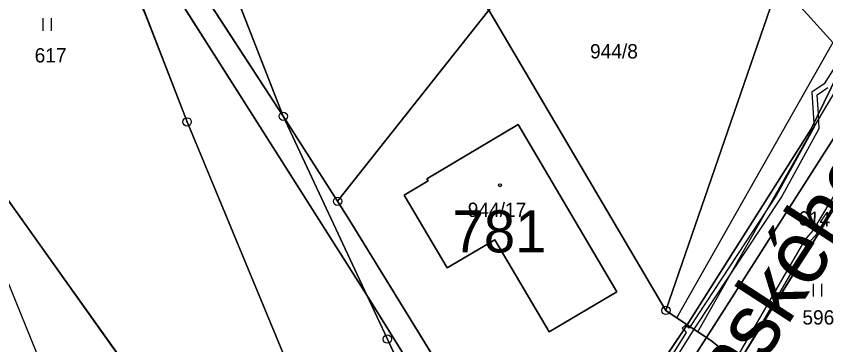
# Model space of a CAD drawing. Extents: x -689422 to -685210, y -987725 to -982160.
# Drawn here: x -687641.4 to -687545.1, y -985524.1 to -985485 of the extents above; entities that cross this region are included whole.
import ezdxf

# ---------------------------------------------------------------- set-up
doc = ezdxf.new("R2010")
doc.units = 0
for name, color, linetype in [('KN_Budovy', 7, 'Continuous'), ('KN_Budovy_cisla_domovni', 7, 'Continuous'), ('KN_Hranice_parcel', 7, 'Continuous'), ('KN_Parcelni cisla', 7, 'Continuous'), ('KN_Polygon parcely', 7, 'Continuous'), ('KN_Popisy_pomistni nazvy nazvy ulic', 7, 'Continuous'), ('KN_Pozemkove predmety', 7, 'Continuous'), ('KN_POZEMKY_ORNA PUDA', 7, 'Continuous'), ('KN_POZEMKY_OSTATNI PLOCHA', 7, 'Continuous'), ('KN_POZEMKY_TTP', 7, 'Continuous'), ('KN_POZEMKY_ZAHRADA', 7, 'Continuous'), ('KN_POZEMKY_ZASTAVENA PLOCHA', 7, 'Continuous'), ('KN_VYUZITI_17_ostatni plocha_ostatni komunikace', 7, 'Continuous'), ('KN_Věcná břemena k části', 7, 'Continuous'), ('KN_Značky bodu BP', 7, 'Continuous'), ('KN_Značky budov', 7, 'Continuous'), ('KN_Značky kultur', 7, 'Continuous')]:
    doc.layers.add(name, color=color, linetype=linetype)

msp = doc.modelspace()

# ---------------------------------------------------------------- linework, layer by layer
at = {"layer": 'KN_Budovy'}
msp.add_lwpolyline([(-687569.97, -985517.8), (-687581.71, -985497.91), (-687592.57, -985504.35), (-687592.42, -985504.6), (-687595.29, -985506.29), (-687590.15, -985514.94), (-687584.49, -985511.6), (-687578.02, -985522.56)], close=True, dxfattribs=at)
at = {"layer": 'KN_Hranice_parcel'}
for p, q in [((-687671.62, -985465.89), (-687593.41, -985575.59)), ((-687609.65, -985496.92), (-687619.67, -985471.21)), ((-687551.76, -985484.06), (-687564.14, -985520.01)), ((-687585.22, -985484.27), (-687603.19, -985507.03)), ((-687564.14, -985520.01), (-687585.22, -985484.27)), ((-687555.53, -985526.25), (-687537.03, -985496.36)), ((-687599.7, -985518.21), (-687609.65, -985496.92)), ((-687603.19, -985507.03), (-687609.65, -985496.92)), ((-687580.18, -985549.63), (-687599.7, -985518.21)), ((-687564.14, -985520.01), (-687561.61, -985521.71)), ((-687561.61, -985521.71), (-687578.57, -985547.01)), ((-687559.33, -985523.23), (-687561.61, -985521.71)), ((-687576.61, -985550.21), (-687559.33, -985523.23)), ((-687559.33, -985523.23), (-687558.69, -985523.66)), ((-687558.69, -985523.66), (-687555.53, -985526.25))]:
    msp.add_line(p, q, dxfattribs=at)
for points in [[(-687561.61, -985521.71), (-687546.92, -985498.47), (-687526.07, -985455.68), (-687521.65, -985448.43), (-687526.52, -985442.41)], [(-687609.65, -985496.92), (-687623.54, -985475.53), (-687639.94, -985450.28)], [(-687590.46, -985569.81), (-687592.21, -985566.39), (-687595.89, -985557.7), (-687600.87, -985543.3), (-687606.65, -985532.39), (-687621.09, -985497.58), (-687634, -985464.12)], [(-687599.7, -985518.21), (-687612.17, -985498.55), (-687634, -985464.12)], [(-687535.54, -985493.92), (-687538.61, -985489.55), (-687542.96, -985497.58), (-687559.33, -985523.23)], [(-687592.57, -985504.35), (-687581.71, -985497.91), (-687569.97, -985517.8), (-687578.02, -985522.56), (-687584.49, -985511.6), (-687590.15, -985514.94), (-687595.29, -985506.29), (-687592.42, -985504.6), (-687592.57, -985504.35)], [(-687603.19, -985507.03), (-687601.77, -985509.26), (-687578.57, -985547.01)], [(-687582.18, -985553.83), (-687586.03, -985546.48), (-687590.02, -985539.06), (-687597.27, -985523.42), (-687599.7, -985518.21)]]:
    msp.add_lwpolyline(points, dxfattribs=at)
at = {"layer": 'KN_Polygon parcely'}
for points in [[(-687698.39, -985334.89), (-687690.18, -985350.53), (-687680.11, -985371.33), (-687678.29, -985374.8), (-687668.21, -985394.04), (-687654.21, -985419.73), (-687649.27, -985429.92), (-687644.12, -985440.53), (-687639.94, -985450.28), (-687623.54, -985475.53), (-687609.65, -985496.92), (-687619.67, -985471.21), (-687636.41, -985433.71), (-687638.15, -985429.81), (-687656.35, -985395.74), (-687660.18, -985388.57), (-687673.49, -985362.88), (-687676.04, -985357.61), (-687678.56, -985352.38), (-687688.04, -985332.02)], [(-687526.07, -985455.68), (-687546.92, -985498.47), (-687561.61, -985521.71), (-687559.33, -985523.23), (-687542.96, -985497.58)]]:
    msp.add_lwpolyline(points, dxfattribs=at)
for points in [[(-687606.65, -985532.39), (-687621.09, -985497.58), (-687634, -985464.12), (-687653.53, -985434.91), (-687671.62, -985465.89), (-687593.41, -985575.59), (-687590.46, -985569.81), (-687592.21, -985566.39), (-687595.89, -985557.7), (-687600.87, -985543.3)], [(-687548.76, -985475.35), (-687551.76, -985484.06), (-687564.14, -985520.01), (-687561.61, -985521.71), (-687546.92, -985498.47), (-687526.07, -985455.68), (-687521.65, -985448.43), (-687526.52, -985442.41), (-687531.79, -985450.21), (-687536.13, -985456.65)], [(-687609.65, -985496.92), (-687623.54, -985475.53), (-687639.94, -985450.28), (-687634, -985464.12), (-687612.17, -985498.55), (-687599.7, -985518.21)], [(-687608.61, -985457.01), (-687619.67, -985471.21), (-687609.65, -985496.92), (-687603.19, -985507.03), (-687585.22, -985484.27)], [(-687612.17, -985498.55), (-687634, -985464.12), (-687621.09, -985497.58), (-687606.65, -985532.39), (-687600.87, -985543.3), (-687595.89, -985557.7), (-687592.21, -985566.39), (-687590.46, -985569.81), (-687588.72, -985573.19), (-687580.44, -985557.16), (-687582.18, -985553.83), (-687586.03, -985546.48), (-687590.02, -985539.06), (-687597.27, -985523.42), (-687599.7, -985518.21)], [(-687564.14, -985520.01), (-687551.76, -985484.06), (-687569.24, -985464.04), (-687585.22, -985484.27)], [(-687600.53, -985589.56), (-687593.41, -985575.59), (-687671.62, -985465.89), (-687704.48, -985527.55), (-687626.33, -985627.38)], [(-687585.22, -985484.27), (-687603.19, -985507.03), (-687601.77, -985509.26), (-687578.57, -985547.01), (-687561.61, -985521.71), (-687564.14, -985520.01)], [(-687542.96, -985497.58), (-687559.33, -985523.23), (-687558.69, -985523.66), (-687555.53, -985526.25), (-687537.03, -985496.36), (-687535.54, -985493.92), (-687538.61, -985489.55)], [(-687536.4, -985516.31), (-687543.15, -985512.7), (-687538.2, -985503.61), (-687531.52, -985507.27), (-687529.12, -985502.47), (-687530.42, -985500.75), (-687537.03, -985496.36), (-687555.53, -985526.25), (-687546.15, -985532.74), (-687545.87, -985532.32), (-687549.29, -985529.85), (-687547.59, -985527.33), (-687544.07, -985529.82), (-687536.85, -985517.14)], [(-687603.19, -985507.03), (-687609.65, -985496.92), (-687599.7, -985518.21), (-687580.18, -985549.63), (-687578.2, -985552.81), (-687576.57, -985557.51), (-687574.89, -985555.31), (-687576.61, -985550.21), (-687578.57, -985547.01), (-687601.77, -985509.26)], [(-687592.57, -985504.35), (-687592.42, -985504.6), (-687595.29, -985506.29), (-687590.15, -985514.94), (-687584.49, -985511.6), (-687578.02, -985522.56), (-687569.97, -985517.8), (-687581.71, -985497.91)], [(-687592.57, -985504.35), (-687581.71, -985497.91), (-687569.97, -985517.8), (-687578.02, -985522.56), (-687584.49, -985511.6), (-687590.15, -985514.94), (-687595.29, -985506.29), (-687592.42, -985504.6)], [(-687580.18, -985549.63), (-687599.7, -985518.21), (-687597.27, -985523.42), (-687590.02, -985539.06), (-687586.03, -985546.48), (-687582.18, -985553.83)], [(-687576.61, -985550.21), (-687559.33, -985523.23), (-687561.61, -985521.71), (-687578.57, -985547.01)], [(-687546.28, -985552.71), (-687555.61, -985546.09), (-687562.22, -985541.42), (-687562.81, -985538.55), (-687555.53, -985526.25), (-687558.69, -985523.66), (-687559.33, -985523.23), (-687576.61, -985550.21), (-687574.89, -985555.31), (-687566.61, -985544.43), (-687563.77, -985543.99), (-687534.93, -985564.43), (-687521.31, -985574.08), (-687519.57, -985571.63), (-687528.25, -985565.49), (-687537.73, -985558.77)]]:
    msp.add_lwpolyline(points, close=True, dxfattribs=at)
at = {"layer": 'KN_Pozemkove predmety'}
msp.add_line((-687551.92, -985739.69), (-687642.67, -985515.89), dxfattribs=at)
at = {"layer": 'KN_POZEMKY_ORNA PUDA'}
for p, q in [((-687609.65, -985496.92), (-687619.67, -985471.21)), ((-687551.76, -985484.06), (-687564.14, -985520.01)), ((-687585.22, -985484.27), (-687603.19, -985507.03)), ((-687564.14, -985520.01), (-687585.22, -985484.27)), ((-687603.19, -985507.03), (-687609.65, -985496.92))]:
    msp.add_line(p, q, dxfattribs=at)
at = {"layer": 'KN_POZEMKY_OSTATNI PLOCHA'}
for p, q in [((-687546.92, -985498.47), (-687526.07, -985455.68)), ((-687526.07, -985455.68), (-687546.92, -985498.47)), ((-687612.17, -985498.55), (-687634, -985464.12)), ((-687634, -985464.12), (-687612.17, -985498.55)), ((-687621.09, -985497.58), (-687634, -985464.12)), ((-687619.67, -985471.21), (-687609.65, -985496.92)), ((-687623.54, -985475.53), (-687609.65, -985496.92)), ((-687609.65, -985496.92), (-687623.54, -985475.53)), ((-687564.14, -985520.01), (-687551.76, -985484.06)), ((-687537.03, -985496.36), (-687555.53, -985526.25)), ((-687606.65, -985532.39), (-687621.09, -985497.58)), ((-687609.65, -985496.92), (-687599.7, -985518.21)), ((-687599.7, -985518.21), (-687609.65, -985496.92)), ((-687609.65, -985496.92), (-687603.19, -985507.03)), ((-687542.96, -985497.58), (-687559.33, -985523.23)), ((-687559.33, -985523.23), (-687542.96, -985497.58)), ((-687599.7, -985518.21), (-687612.17, -985498.55)), ((-687612.17, -985498.55), (-687599.7, -985518.21)), ((-687561.61, -985521.71), (-687546.92, -985498.47)), ((-687546.92, -985498.47), (-687561.61, -985521.71)), ((-687603.19, -985507.03), (-687601.77, -985509.26)), ((-687601.77, -985509.26), (-687578.57, -985547.01)), ((-687599.7, -985518.21), (-687597.27, -985523.42)), ((-687580.18, -985549.63), (-687599.7, -985518.21)), ((-687561.61, -985521.71), (-687564.14, -985520.01)), ((-687578.57, -985547.01), (-687561.61, -985521.71)), ((-687559.33, -985523.23), (-687561.61, -985521.71)), ((-687561.61, -985521.71), (-687559.33, -985523.23)), ((-687597.27, -985523.42), (-687590.02, -985539.06)), ((-687559.33, -985523.23), (-687576.61, -985550.21)), ((-687558.69, -985523.66), (-687559.33, -985523.23)), ((-687555.53, -985526.25), (-687558.69, -985523.66))]:
    msp.add_line(p, q, dxfattribs=at)
at = {"layer": 'KN_POZEMKY_TTP'}
for p, q in [((-687634, -985464.12), (-687621.09, -985497.58)), ((-687671.62, -985465.89), (-687593.41, -985575.59)), ((-687593.41, -985575.59), (-687671.62, -985465.89)), ((-687555.53, -985526.25), (-687537.03, -985496.36)), ((-687621.09, -985497.58), (-687606.65, -985532.39)), ((-687599.7, -985518.21), (-687580.18, -985549.63)), ((-687597.27, -985523.42), (-687599.7, -985518.21)), ((-687590.02, -985539.06), (-687597.27, -985523.42)), ((-687576.61, -985550.21), (-687559.33, -985523.23)), ((-687559.33, -985523.23), (-687558.69, -985523.66)), ((-687558.69, -985523.66), (-687555.53, -985526.25))]:
    msp.add_line(p, q, dxfattribs=at)
at = {"layer": 'KN_POZEMKY_ZAHRADA'}
for p, q in [((-687603.19, -985507.03), (-687585.22, -985484.27)), ((-687585.22, -985484.27), (-687564.14, -985520.01)), ((-687581.71, -985497.91), (-687592.57, -985504.35)), ((-687569.97, -985517.8), (-687581.71, -985497.91)), ((-687592.57, -985504.35), (-687592.42, -985504.6)), ((-687592.42, -985504.6), (-687595.29, -985506.29)), ((-687595.29, -985506.29), (-687590.15, -985514.94)), ((-687601.77, -985509.26), (-687603.19, -985507.03)), ((-687578.57, -985547.01), (-687601.77, -985509.26)), ((-687590.15, -985514.94), (-687584.49, -985511.6)), ((-687584.49, -985511.6), (-687578.02, -985522.56)), ((-687578.02, -985522.56), (-687569.97, -985517.8)), ((-687564.14, -985520.01), (-687561.61, -985521.71)), ((-687561.61, -985521.71), (-687578.57, -985547.01))]:
    msp.add_line(p, q, dxfattribs=at)
at = {"layer": 'KN_POZEMKY_ZASTAVENA PLOCHA'}
for p, q in [((-687592.57, -985504.35), (-687581.71, -985497.91)), ((-687581.71, -985497.91), (-687569.97, -985517.8)), ((-687592.42, -985504.6), (-687592.57, -985504.35)), ((-687595.29, -985506.29), (-687592.42, -985504.6)), ((-687590.15, -985514.94), (-687595.29, -985506.29)), ((-687584.49, -985511.6), (-687590.15, -985514.94)), ((-687578.02, -985522.56), (-687584.49, -985511.6)), ((-687569.97, -985517.8), (-687578.02, -985522.56))]:
    msp.add_line(p, q, dxfattribs=at)
at = {"layer": 'KN_VYUZITI_17_ostatni plocha_ostatni komunikace'}
for p, q in [((-687546.92, -985498.47), (-687526.07, -985455.68)), ((-687526.07, -985455.68), (-687546.92, -985498.47)), ((-687612.17, -985498.55), (-687634, -985464.12)), ((-687634, -985464.12), (-687612.17, -985498.55)), ((-687621.09, -985497.58), (-687634, -985464.12)), ((-687619.67, -985471.21), (-687609.65, -985496.92)), ((-687623.54, -985475.53), (-687609.65, -985496.92)), ((-687609.65, -985496.92), (-687623.54, -985475.53)), ((-687564.14, -985520.01), (-687551.76, -985484.06)), ((-687537.03, -985496.36), (-687555.53, -985526.25)), ((-687606.65, -985532.39), (-687621.09, -985497.58)), ((-687609.65, -985496.92), (-687599.7, -985518.21)), ((-687599.7, -985518.21), (-687609.65, -985496.92)), ((-687609.65, -985496.92), (-687603.19, -985507.03)), ((-687542.96, -985497.58), (-687559.33, -985523.23)), ((-687559.33, -985523.23), (-687542.96, -985497.58)), ((-687599.7, -985518.21), (-687612.17, -985498.55)), ((-687612.17, -985498.55), (-687599.7, -985518.21)), ((-687561.61, -985521.71), (-687546.92, -985498.47)), ((-687546.92, -985498.47), (-687561.61, -985521.71)), ((-687603.19, -985507.03), (-687601.77, -985509.26)), ((-687601.77, -985509.26), (-687578.57, -985547.01)), ((-687599.7, -985518.21), (-687597.27, -985523.42)), ((-687580.18, -985549.63), (-687599.7, -985518.21)), ((-687561.61, -985521.71), (-687564.14, -985520.01)), ((-687578.57, -985547.01), (-687561.61, -985521.71)), ((-687559.33, -985523.23), (-687561.61, -985521.71)), ((-687561.61, -985521.71), (-687559.33, -985523.23)), ((-687597.27, -985523.42), (-687590.02, -985539.06)), ((-687559.33, -985523.23), (-687576.61, -985550.21)), ((-687558.69, -985523.66), (-687559.33, -985523.23)), ((-687555.53, -985526.25), (-687558.69, -985523.66))]:
    msp.add_line(p, q, dxfattribs=at)
at = {"layer": 'KN_Věcná břemena k části'}
for points in [[(-687632.61, -985468.65), (-687634.4, -985463.52), (-687635.18, -985462.36), (-687632.94, -985468.78), (-687628.61, -985478.95), (-687625.78, -985485.43), (-687628.74, -985477.74)], [(-687536.96, -985496.25), (-687536.65, -985495.74), (-687537.02, -985495.5), (-687538.05, -985496.18), (-687546.67, -985510.52), (-687547.62, -985511.6), (-687555.93, -985525.92), (-687555.53, -985526.25), (-687553.96, -985523.71), (-687547.14, -985511.96), (-687546.19, -985510.88), (-687537.61, -985496.6)], [(-687562.03, -985522.33), (-687561.68, -985521.82), (-687561.77, -985521.73), (-687562.2, -985522.14)]]:
    msp.add_lwpolyline(points, close=True, dxfattribs=at)
for points in [[(-687541.56, -985485.03), (-687545.63, -985480.18), (-687542.43, -985476.45), (-687546.99, -985472.73), (-687548.76, -985475.35), (-687550.71, -985481), (-687544.28, -985488.14), (-687562.86, -985520.87), (-687561.61, -985521.71), (-687560.36, -985522.54), (-687546.76, -985498.56), (-687541.44, -985489.65)], [(-687540.7, -985485.71), (-687545.34, -985493.07), (-687546.78, -985494.05), (-687546.55, -985497.72), (-687546.52, -985498.21), (-687550.98, -985506.3), (-687561.28, -985521.93), (-687561.4, -985522.12), (-687561.68, -985521.82), (-687562.03, -985522.33), (-687561.74, -985522.64), (-687572.41, -985539.7)], [(-687571.59, -985539.52), (-687561.11, -985522.76), (-687560.78, -985522.26), (-687550.46, -985506.62), (-687545.92, -985498.35), (-687546.02, -985496.62), (-687546.16, -985494.35), (-687544.9, -985493.49)]]:
    msp.add_lwpolyline(points, dxfattribs=at)
at = {"layer": 'KN_Značky bodu BP'}
for centre, radius in [((-687609.65, -985496.92), 0.5), ((-687621.09, -985497.58), 0.5), ((-687621.09, -985497.58), 0.0303), ((-687609.65, -985496.92), 0.0303), ((-687603.19, -985507.03), 0.5), ((-687603.19, -985507.03), 0.0303), ((-687564.14, -985520.01), 0.5), ((-687564.14, -985520.01), 0.0303), ((-687597.27, -985523.42), 0.5), ((-687597.27, -985523.42), 0.0303)]:
    msp.add_circle(centre, radius, dxfattribs=at)
at = {"layer": 'KN_Značky budov'}
msp.add_circle((-687583.887, -985505.119), 0.175, dxfattribs=at)
at = {"layer": 'KN_Značky kultur'}
for p, q in [((-687638.211, -985486.74), (-687638.211, -985485.24)), ((-687637.21, -985486.74), (-687637.21, -985485.24)), ((-687546.611, -985518.35), (-687546.611, -985516.85)), ((-687545.61, -985518.35), (-687545.61, -985516.85))]:
    msp.add_line(p, q, dxfattribs=at)

# ---------------------------------------------------------------- texts
at = {"layer": 'KN_Budovy_cisla_domovni'}
msp.add_text('781', height=5, dxfattribs=at).set_placement((-687589.515, -985513.109))
at = {"layer": 'KN_Parcelni cisla'}
for s, p in [('617', (-687639.21, -985490.51)), ('944/8', (-687573.168, -985490.03)), ('944/17', (-687587.707, -985508.89)), ('596', (-687547.92, -985521.69))]:
    msp.add_text(s, height=1.7, dxfattribs=at).set_placement(p)
msp.add_text('614', height=1.7, rotation=358, dxfattribs=at).set_placement((-687548.429, -985509.889))
at = {"layer": 'KN_Popisy_pomistni nazvy nazvy ulic'}
msp.add_text('J. A. Komenského', height=7.5, rotation=57, dxfattribs=at).set_placement((-687582.228, -985571.983))

doc.saveas('drawing.dxf')
